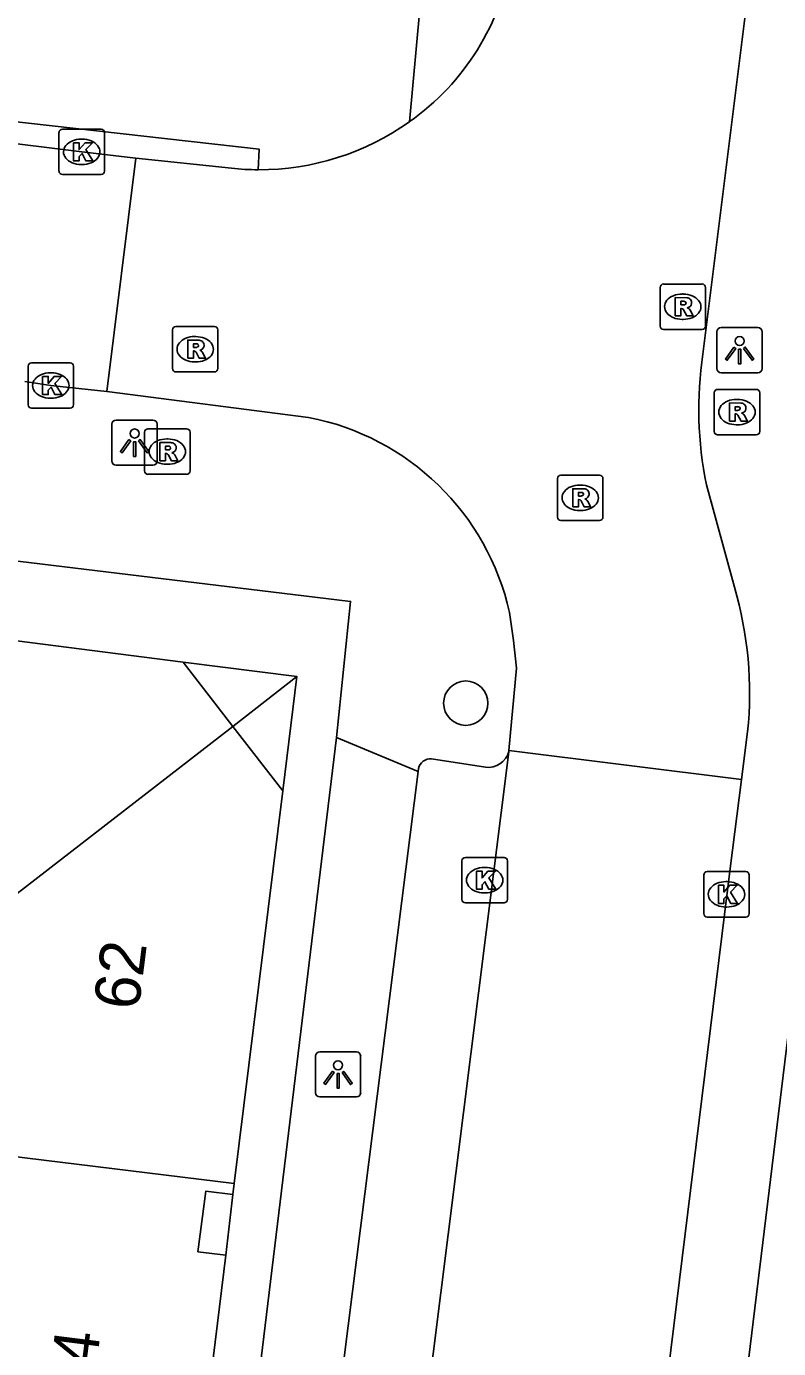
# Model space of a CAD drawing. Extents: x 161696 to 162377, y 380761 to 381673.
# Drawn here: x 162252.02 to 162268.6, y 381491.3 to 381520.43 of the extents above; entities that cross this region are included whole.
import ezdxf

# ---------------------------------------------------------------- set-up
doc = ezdxf.new("R2010")
doc.units = 0
for name, color, linetype in [('IMGEO_Boom', 7, 'Continuous'), ('IMGEO_Groenvoorziening', 7, 'Continuous'), ('IMGEO_Kolk', 7, 'Continuous'), ('IMGEO_Lichtpunt', 7, 'Continuous'), ('IMGEO_Pand', 7, 'Continuous'), ('IMGEO_Pand_nummerreeks', 7, 'Continuous'), ('IMGEO_Pand_overbouw', 7, 'Continuous'), ('IMGEO_Rijbaan_lokaal_open', 7, 'Continuous'), ('IMGEO_Rioolput', 7, 'Continuous'), ('IMGEO_Voetpad_open', 7, 'Continuous')]:
    doc.layers.add(name, color=color, linetype=linetype)

msp = doc.modelspace()

# ---------------------------------------------------------------- linework, layer by layer
at = {"layer": 'IMGEO_Boom'}
msp.add_circle((162261.705, 381505.52), 0.489, dxfattribs=at)
at = {"layer": 'IMGEO_Groenvoorziening'}
msp.add_lwpolyline([(162257.132, 381517.27), (162257.154, 381517.723), (162233.752, 381520.356), (162233.715, 381520.067)], dxfattribs=at)
at = {"layer": 'IMGEO_Kolk'}
for p, q in [((162252.742, 381517.238), (162252.742, 381518.09)), ((162252.817, 381518.164), (162253.669, 381518.164)), ((162253.743, 381518.09), (162253.743, 381517.238)), ((162253.23, 381517.944), (162253.255, 381517.944)), ((162253.669, 381517.164), (162252.817, 381517.164)), ((162253.253, 381517.384), (162253.228, 381517.384)), ((162252.061, 381512.09), (162252.061, 381512.942)), ((162252.136, 381513.016), (162252.988, 381513.016)), ((162252.549, 381512.796), (162252.574, 381512.796)), ((162253.062, 381512.942), (162253.062, 381512.09)), ((162252.572, 381512.236), (162252.547, 381512.236)), ((162252.988, 381512.016), (162252.136, 381512.016)), ((162261.621, 381501.195), (162261.621, 381502.047)), ((162261.696, 381502.121), (162262.548, 381502.121)), ((162262.622, 381502.047), (162262.622, 381501.195)), ((162262.109, 381501.901), (162262.134, 381501.901)), ((162266.95, 381500.883), (162266.95, 381501.735)), ((162267.025, 381501.809), (162267.877, 381501.809)), ((162267.951, 381501.735), (162267.951, 381500.883)), ((162267.438, 381501.589), (162267.463, 381501.589)), ((162262.548, 381501.121), (162261.696, 381501.121)), ((162262.132, 381501.341), (162262.107, 381501.341)), ((162267.877, 381500.809), (162267.025, 381500.809)), ((162267.461, 381501.029), (162267.436, 381501.029))]:
    msp.add_line(p, q, dxfattribs=at)
for points in [[(162252.742, 381517.238), (162252.742, 381518.09)], [(162252.817, 381518.164), (162253.669, 381518.164)], [(162253.743, 381518.09), (162253.743, 381517.238)], [(162253.063, 381517.864), (162253.186, 381517.864), (162253.186, 381517.713), (162253.316, 381517.864), (162253.48, 381517.864), (162253.334, 381517.713), (162253.487, 381517.464), (162253.335, 381517.464), (162253.25, 381517.628), (162253.186, 381517.561), (162253.186, 381517.464), (162253.063, 381517.464), (162253.063, 381517.864)], [(162253.669, 381517.164), (162252.817, 381517.164)], [(162252.061, 381512.09), (162252.061, 381512.942)], [(162252.136, 381513.016), (162252.988, 381513.016)], [(162253.062, 381512.942), (162253.062, 381512.09)], [(162252.382, 381512.716), (162252.505, 381512.716), (162252.505, 381512.565), (162252.635, 381512.716), (162252.799, 381512.716), (162252.653, 381512.565), (162252.806, 381512.316), (162252.654, 381512.316), (162252.569, 381512.48), (162252.505, 381512.413), (162252.505, 381512.316), (162252.382, 381512.316), (162252.382, 381512.716)], [(162252.988, 381512.016), (162252.136, 381512.016)], [(162261.621, 381501.195), (162261.621, 381502.047)], [(162261.696, 381502.121), (162262.548, 381502.121)], [(162262.622, 381502.047), (162262.622, 381501.195)], [(162261.942, 381501.821), (162262.065, 381501.821), (162262.065, 381501.67), (162262.195, 381501.821), (162262.359, 381501.821), (162262.213, 381501.67), (162262.366, 381501.421), (162262.214, 381501.421), (162262.129, 381501.585), (162262.065, 381501.518), (162262.065, 381501.421), (162261.942, 381501.421), (162261.942, 381501.821)], [(162266.95, 381500.883), (162266.95, 381501.735)], [(162267.025, 381501.809), (162267.877, 381501.809)], [(162267.951, 381501.735), (162267.951, 381500.883)], [(162267.271, 381501.509), (162267.394, 381501.509), (162267.394, 381501.358), (162267.524, 381501.509), (162267.688, 381501.509), (162267.542, 381501.358), (162267.695, 381501.109), (162267.543, 381501.109), (162267.458, 381501.273), (162267.394, 381501.206), (162267.394, 381501.109), (162267.271, 381501.109), (162267.271, 381501.509)], [(162262.548, 381501.121), (162261.696, 381501.121)], [(162267.877, 381500.809), (162267.025, 381500.809)]]:
    msp.add_lwpolyline(points, dxfattribs=at)
for centre, start, end in [((162252.819, 381518.088), 91.552, 178.448), ((162252.819, 381518.088), 91.552, 178.448), ((162253.667, 381518.088), 1.552, 88.448), ((162253.667, 381518.088), 1.552, 88.448), ((162252.819, 381517.24), 181.552, 268.448), ((162252.819, 381517.24), 181.552, 268.448), ((162253.667, 381517.24), 271.552, 358.448), ((162253.667, 381517.24), 271.552, 358.448), ((162252.138, 381512.94), 91.552, 178.448), ((162252.138, 381512.94), 91.552, 178.448), ((162252.986, 381512.94), 1.552, 88.448), ((162252.986, 381512.94), 1.552, 88.448), ((162252.138, 381512.092), 181.552, 268.448), ((162252.138, 381512.092), 181.552, 268.448), ((162252.986, 381512.092), 271.552, 358.448), ((162252.986, 381512.092), 271.552, 358.448), ((162261.698, 381502.045), 91.552, 178.448), ((162261.698, 381502.045), 91.552, 178.448), ((162262.546, 381502.045), 1.552, 88.448), ((162262.546, 381502.045), 1.552, 88.448), ((162267.027, 381501.733), 91.552, 178.448), ((162267.027, 381501.733), 91.552, 178.448), ((162267.875, 381501.733), 1.552, 88.448), ((162267.875, 381501.733), 1.552, 88.448), ((162261.698, 381501.197), 181.552, 268.448), ((162261.698, 381501.197), 181.552, 268.448), ((162262.546, 381501.197), 271.552, 358.448), ((162262.546, 381501.197), 271.552, 358.448), ((162267.027, 381500.885), 181.552, 268.448), ((162267.027, 381500.885), 181.552, 268.448), ((162267.875, 381500.885), 271.552, 358.448), ((162267.875, 381500.885), 271.552, 358.448)]:
    msp.add_arc(centre, 0.0765, start, end, dxfattribs=at)
for centre, major_axis, ratio, start_param, end_param in [((162253.229, 381517.664), (-0.387, 0.002), 0.722429, 4.712389, 7.853982), ((162253.254, 381517.664), (-0.39, 0.002), 0.717154, 1.570796, 4.712389), ((162252.548, 381512.516), (-0.387, 0.002), 0.722429, 4.712389, 7.853982), ((162252.573, 381512.516), (-0.39, 0.002), 0.717154, 1.570796, 4.712389), ((162262.108, 381501.621), (-0.387, 0.002), 0.722429, 4.712389, 7.853982), ((162262.133, 381501.621), (-0.39, 0.002), 0.717154, 1.570796, 4.712389), ((162267.437, 381501.309), (-0.387, 0.002), 0.722429, 4.712389, 7.853982), ((162267.462, 381501.309), (-0.39, 0.002), 0.717154, 1.570796, 4.712389)]:
    msp.add_ellipse(centre, major_axis=major_axis, ratio=ratio, start_param=start_param, end_param=end_param, dxfattribs=at)
at = {"layer": 'IMGEO_Lichtpunt'}
for p, q in [((162267.241, 381513.699), (162267.241, 381512.892)), ((162267.241, 381513.699), (162267.241, 381512.892)), ((162268.143, 381513.794), (162267.335, 381513.794)), ((162268.143, 381513.794), (162267.335, 381513.794)), ((162268.237, 381512.892), (162268.237, 381513.699)), ((162268.237, 381512.892), (162268.237, 381513.699)), ((162267.335, 381512.798), (162268.143, 381512.798)), ((162267.335, 381512.798), (162268.143, 381512.798)), ((162253.91, 381511.662), (162253.91, 381510.855)), ((162253.91, 381511.662), (162253.91, 381510.855)), ((162254.812, 381511.757), (162254.004, 381511.757)), ((162254.812, 381511.757), (162254.004, 381511.757)), ((162254.906, 381510.855), (162254.906, 381511.662)), ((162254.906, 381510.855), (162254.906, 381511.662)), ((162254.004, 381510.761), (162254.812, 381510.761)), ((162254.004, 381510.761), (162254.812, 381510.761)), ((162258.393, 381497.746), (162258.393, 381496.939)), ((162258.393, 381497.746), (162258.393, 381496.939)), ((162259.295, 381497.841), (162258.487, 381497.841)), ((162259.295, 381497.841), (162258.487, 381497.841)), ((162259.389, 381496.939), (162259.389, 381497.746)), ((162259.389, 381496.939), (162259.389, 381497.746)), ((162258.487, 381496.845), (162259.295, 381496.845)), ((162258.487, 381496.845), (162259.295, 381496.845))]:
    msp.add_line(p, q, dxfattribs=at)
for points in [[(162267.615, 381513.363), (162267.654, 381513.335), (162267.466, 381513.073), (162267.428, 381513.1), (162267.615, 381513.363)], [(162267.827, 381513.335), (162267.865, 381513.362), (162268.052, 381513.1), (162268.013, 381513.072), (162267.827, 381513.335)], [(162267.717, 381513.315), (162267.764, 381513.315), (162267.764, 381512.993), (162267.717, 381512.993), (162267.717, 381513.315)], [(162254.284, 381511.326), (162254.323, 381511.298), (162254.135, 381511.036), (162254.097, 381511.063), (162254.284, 381511.326)], [(162254.496, 381511.298), (162254.534, 381511.325), (162254.721, 381511.063), (162254.682, 381511.035), (162254.496, 381511.298)], [(162254.386, 381511.278), (162254.433, 381511.278), (162254.433, 381510.956), (162254.386, 381510.956), (162254.386, 381511.278)], [(162258.767, 381497.41), (162258.806, 381497.382), (162258.618, 381497.12), (162258.58, 381497.147), (162258.767, 381497.41)], [(162258.869, 381497.362), (162258.916, 381497.362), (162258.916, 381497.04), (162258.869, 381497.04), (162258.869, 381497.362)], [(162258.979, 381497.382), (162259.017, 381497.409), (162259.204, 381497.147), (162259.165, 381497.119), (162258.979, 381497.382)]]:
    msp.add_lwpolyline(points, dxfattribs=at)
for centre in [(162267.74, 381513.497), (162254.409, 381511.46), (162258.892, 381497.544)]:
    msp.add_circle(centre, 0.0994, dxfattribs=at)
for centre, start, end in [((162267.335, 381513.699), 90, 180), ((162267.335, 381513.699), 90, 180), ((162268.143, 381513.699), 0, 90), ((162268.143, 381513.699), 0, 90), ((162267.335, 381512.892), 180, 270), ((162267.335, 381512.892), 180, 270), ((162268.143, 381512.892), 270, 0), ((162268.143, 381512.892), 270, 360), ((162254.004, 381511.662), 90, 180), ((162254.004, 381511.662), 90, 180), ((162254.812, 381511.662), 0, 90), ((162254.812, 381511.662), 0, 90), ((162254.004, 381510.855), 180, 270), ((162254.004, 381510.855), 180, 270), ((162254.812, 381510.855), 270, 0), ((162254.812, 381510.855), 270, 360), ((162258.487, 381497.746), 90, 180), ((162258.487, 381497.746), 90, 180), ((162259.295, 381497.746), 0, 90), ((162259.295, 381497.746), 0, 90), ((162258.487, 381496.939), 180, 270), ((162258.487, 381496.939), 180, 270), ((162259.295, 381496.939), 270, 0), ((162259.295, 381496.939), 270, 360)]:
    msp.add_arc(centre, 0.0946, start, end, dxfattribs=at)
at = {"layer": 'IMGEO_Pand'}
for points in [[(162256.574, 381505.006), (162255.479, 381506.421), (162246.709, 381507.544), (162246.644, 381506.946)], [(162249.635, 381499.636), (162256.574, 381505.006)], [(162256.602, 381494.939), (162257.672, 381503.588), (162256.574, 381505.006)], [(162256.602, 381494.939), (162250.486, 381495.686)], [(162255.583, 381486.53), (162256.416, 381493.362), (162255.805, 381493.437), (162255.979, 381494.772), (162256.572, 381494.696), (162256.602, 381494.939)]]:
    msp.add_lwpolyline(points, dxfattribs=at)
at = {"layer": 'IMGEO_Pand_overbouw'}
for points in [[(162256.574, 381505.006), (162257.986, 381506.104), (162255.479, 381506.421)], [(162256.574, 381505.006), (162257.672, 381503.588), (162257.986, 381506.104)], [(162256.416, 381493.362), (162256.572, 381494.696), (162255.979, 381494.772), (162255.805, 381493.437)]]:
    msp.add_lwpolyline(points, close=True, dxfattribs=at)
at = {"layer": 'IMGEO_Rijbaan_lokaal_open'}
for points in [[(162266.929, 381513.21), (162268.365, 381524.666)], [(162233.715, 381520.067), (162241.362, 381519.133), (162253.243, 381517.664), (162254.435, 381517.527)], [(162254.435, 381517.527), (162253.796, 381512.383)], [(162256.541, 381517.304), (162254.435, 381517.527)], [(162251.988, 381512.605), (162252.562, 381512.516), (162253.796, 381512.383)], [(162253.796, 381512.383), (162258.242, 381511.814)], [(162267.624, 381508.075), (162267.01, 381510.331)], [(162262.67, 381507.516), (162262.757, 381506.903), (162262.822, 381506.291), (162262.656, 381504.479)], [(162267.781, 381503.837), (162267.917, 381504.887)], [(162262.653, 381504.451), (162260.317, 381485.87)], [(162262.653, 381504.451), (162262.656, 381504.479)], [(162262.656, 381504.479), (162267.781, 381503.837)], [(162267.781, 381503.837), (162267.532, 381501.879), (162261.813, 381455.443)]]:
    msp.add_lwpolyline(points, dxfattribs=at)
for centre, radius, start, end in [((162257.315, 381522.801), 5.47, 305.1205, 351.1555), ((162257.159, 381522.96), 5.69, 269.7313, 305.4894), ((162257.15, 381522.739), 5.469, 263.605, 269.8099), ((162275.109, 381511.999), 8.269, 171.582, 191.6412), ((162257.183, 381506.293), 5.621, 12.5624, 79.1446), ((162259.638, 381505.734), 8.322, 354.1611, 16.3412)]:
    msp.add_arc(centre, radius, start, end, dxfattribs=at)
at = {"layer": 'IMGEO_Rioolput'}
for p, q in [((162265.986, 381513.827), (162265.986, 381514.679)), ((162266.061, 381514.753), (162266.913, 381514.753)), ((162266.474, 381514.533), (162266.499, 381514.533)), ((162266.987, 381514.679), (162266.987, 381513.827)), ((162266.497, 381513.973), (162266.472, 381513.973)), ((162255.243, 381512.89), (162255.243, 381513.742)), ((162255.318, 381513.816), (162256.17, 381513.816)), ((162256.244, 381513.742), (162256.244, 381512.89)), ((162266.913, 381513.753), (162266.061, 381513.753)), ((162255.731, 381513.596), (162255.756, 381513.596)), ((162255.754, 381513.036), (162255.729, 381513.036)), ((162256.17, 381512.816), (162255.318, 381512.816)), ((162267.181, 381511.506), (162267.181, 381512.358)), ((162267.256, 381512.432), (162268.108, 381512.432)), ((162267.669, 381512.212), (162267.694, 381512.212)), ((162268.182, 381512.358), (162268.182, 381511.506)), ((162267.692, 381511.652), (162267.667, 381511.652)), ((162254.628, 381510.635), (162254.628, 381511.487)), ((162254.703, 381511.561), (162255.555, 381511.561)), ((162255.116, 381511.341), (162255.141, 381511.341)), ((162255.629, 381511.487), (162255.629, 381510.635)), ((162268.108, 381511.432), (162267.256, 381511.432)), ((162255.139, 381510.781), (162255.114, 381510.781)), ((162255.555, 381510.561), (162254.703, 381510.561)), ((162263.727, 381509.618), (162263.727, 381510.47)), ((162263.802, 381510.544), (162264.654, 381510.544)), ((162264.728, 381510.47), (162264.728, 381509.618)), ((162264.215, 381510.324), (162264.24, 381510.324)), ((162264.654, 381509.544), (162263.802, 381509.544)), ((162264.238, 381509.764), (162264.213, 381509.764))]:
    msp.add_line(p, q, dxfattribs=at)
for points in [[(162265.986, 381513.827), (162265.986, 381514.679)], [(162266.061, 381514.753), (162266.913, 381514.753)], [(162266.987, 381514.679), (162266.987, 381513.827)], [(162266.575, 381514.451), (162266.323, 381514.453), (162266.323, 381514.053)], [(162266.323, 381514.053), (162266.447, 381514.053), (162266.447, 381514.215), (162266.458, 381514.215)], [(162266.501, 381514.372), (162266.447, 381514.372), (162266.447, 381514.291)], [(162266.447, 381514.291), (162266.499, 381514.291)], [(162266.505, 381514.186), (162266.576, 381514.053), (162266.716, 381514.053), (162266.651, 381514.179)], [(162255.243, 381512.89), (162255.243, 381513.742)], [(162255.318, 381513.816), (162256.17, 381513.816)], [(162256.244, 381513.742), (162256.244, 381512.89)], [(162266.913, 381513.753), (162266.061, 381513.753)], [(162255.832, 381513.514), (162255.58, 381513.516), (162255.58, 381513.116)], [(162255.758, 381513.435), (162255.704, 381513.435), (162255.704, 381513.354)], [(162255.704, 381513.354), (162255.756, 381513.354)], [(162255.58, 381513.116), (162255.704, 381513.116), (162255.704, 381513.278), (162255.715, 381513.278)], [(162255.762, 381513.249), (162255.833, 381513.116), (162255.973, 381513.116), (162255.908, 381513.242)], [(162256.17, 381512.816), (162255.318, 381512.816)], [(162267.181, 381511.506), (162267.181, 381512.358)], [(162267.256, 381512.432), (162268.108, 381512.432)], [(162268.182, 381512.358), (162268.182, 381511.506)], [(162267.77, 381512.13), (162267.518, 381512.132), (162267.518, 381511.732)], [(162267.518, 381511.732), (162267.642, 381511.732), (162267.642, 381511.894), (162267.653, 381511.894)], [(162267.696, 381512.051), (162267.642, 381512.051), (162267.642, 381511.97)], [(162267.642, 381511.97), (162267.694, 381511.97)], [(162267.7, 381511.865), (162267.771, 381511.732), (162267.911, 381511.732), (162267.846, 381511.858)], [(162254.628, 381510.635), (162254.628, 381511.487)], [(162254.703, 381511.561), (162255.555, 381511.561)], [(162255.629, 381511.487), (162255.629, 381510.635)], [(162268.108, 381511.432), (162267.256, 381511.432)], [(162255.217, 381511.259), (162254.965, 381511.261), (162254.965, 381510.861)], [(162254.965, 381510.861), (162255.089, 381510.861), (162255.089, 381511.023), (162255.1, 381511.023)], [(162255.143, 381511.18), (162255.089, 381511.18), (162255.089, 381511.099)], [(162255.089, 381511.099), (162255.141, 381511.099)], [(162255.147, 381510.994), (162255.218, 381510.861), (162255.358, 381510.861), (162255.293, 381510.987)], [(162255.555, 381510.561), (162254.703, 381510.561)], [(162263.727, 381509.618), (162263.727, 381510.47)], [(162263.802, 381510.544), (162264.654, 381510.544)], [(162264.728, 381510.47), (162264.728, 381509.618)], [(162264.316, 381510.242), (162264.064, 381510.244), (162264.064, 381509.844)], [(162264.242, 381510.163), (162264.188, 381510.163), (162264.188, 381510.082)], [(162264.064, 381509.844), (162264.188, 381509.844), (162264.188, 381510.006), (162264.199, 381510.006)], [(162264.188, 381510.082), (162264.24, 381510.082)], [(162264.246, 381509.977), (162264.317, 381509.844), (162264.457, 381509.844), (162264.392, 381509.97)], [(162264.654, 381509.544), (162263.802, 381509.544)]]:
    msp.add_lwpolyline(points, dxfattribs=at)
for centre, radius, start, end in [((162266.063, 381514.677), 0.0765, 91.552, 178.448), ((162266.063, 381514.677), 0.0765, 91.552, 178.448), ((162266.911, 381514.677), 0.0765, 1.552, 88.448), ((162266.911, 381514.677), 0.0765, 1.552, 88.448), ((162266.457, 381514.162), 0.0533, 26.0293, 88.6989), ((162266.483, 381514.48), 0.19, 274.7715, 282.9687), ((162266.507, 381514.276), 0.0964, 77.0061, 93.1865), ((162266.521, 381514.333), 0.0378, 276.6634, 79.6772), ((162266.574, 381514.341), 0.109, 350.3612, 89.416), ((162266.572, 381514.341), 0.112, 277.5842, 350.9817), ((162266.556, 381514.126), 0.108, 29.5134, 73.7905), ((162255.32, 381513.74), 0.0765, 91.552, 178.448), ((162255.32, 381513.74), 0.0765, 91.552, 178.448), ((162256.168, 381513.74), 0.0765, 1.552, 88.448), ((162256.168, 381513.74), 0.0765, 1.552, 88.448), ((162266.063, 381513.829), 0.0765, 181.552, 268.448), ((162266.063, 381513.829), 0.0765, 181.552, 268.448), ((162266.911, 381513.829), 0.0765, 271.552, 358.448), ((162266.911, 381513.829), 0.0765, 271.552, 358.448), ((162255.74, 381513.543), 0.19, 274.7715, 282.9687), ((162255.764, 381513.339), 0.0964, 77.0061, 93.1865), ((162255.778, 381513.396), 0.0378, 276.6634, 79.6772), ((162255.831, 381513.404), 0.109, 350.3612, 89.416), ((162255.829, 381513.404), 0.112, 277.5842, 350.9817), ((162255.714, 381513.225), 0.0533, 26.0293, 88.6989), ((162255.813, 381513.189), 0.108, 29.5134, 73.7905), ((162255.32, 381512.892), 0.0765, 181.552, 268.448), ((162255.32, 381512.892), 0.0765, 181.552, 268.448), ((162256.168, 381512.892), 0.0765, 271.552, 358.448), ((162256.168, 381512.892), 0.0765, 271.552, 358.448), ((162267.258, 381512.356), 0.0765, 91.552, 178.448), ((162267.258, 381512.356), 0.0765, 91.552, 178.448), ((162268.106, 381512.356), 0.0765, 1.552, 88.448), ((162268.106, 381512.356), 0.0765, 1.552, 88.448), ((162267.652, 381511.841), 0.0533, 26.0293, 88.6989), ((162267.678, 381512.159), 0.19, 274.7715, 282.9687), ((162267.702, 381511.955), 0.0964, 77.0061, 93.1865), ((162267.716, 381512.012), 0.0378, 276.6634, 79.6772), ((162267.769, 381512.02), 0.109, 350.3612, 89.416), ((162267.767, 381512.02), 0.112, 277.5842, 350.9817), ((162267.751, 381511.805), 0.108, 29.5134, 73.7905), ((162254.705, 381511.485), 0.0765, 91.552, 178.448), ((162254.705, 381511.485), 0.0765, 91.552, 178.448), ((162255.553, 381511.485), 0.0765, 1.552, 88.448), ((162255.553, 381511.485), 0.0765, 1.552, 88.448), ((162267.258, 381511.508), 0.0765, 181.552, 268.448), ((162267.258, 381511.508), 0.0765, 181.552, 268.448), ((162268.106, 381511.508), 0.0765, 271.552, 358.448), ((162268.106, 381511.508), 0.0765, 271.552, 358.448), ((162255.099, 381510.97), 0.0533, 26.0293, 88.6989), ((162255.125, 381511.288), 0.19, 274.7715, 282.9687), ((162255.149, 381511.084), 0.0964, 77.0061, 93.1865), ((162255.163, 381511.141), 0.0378, 276.6634, 79.6772), ((162255.216, 381511.149), 0.109, 350.3612, 89.416), ((162255.214, 381511.149), 0.112, 277.5842, 350.9817), ((162255.198, 381510.934), 0.108, 29.5134, 73.7905), ((162254.705, 381510.637), 0.0765, 181.552, 268.448), ((162254.705, 381510.637), 0.0765, 181.552, 268.448), ((162255.553, 381510.637), 0.0765, 271.552, 358.448), ((162255.553, 381510.637), 0.0765, 271.552, 358.448), ((162263.804, 381510.468), 0.0765, 91.552, 178.448), ((162263.804, 381510.468), 0.0765, 91.552, 178.448), ((162264.652, 381510.468), 0.0765, 1.552, 88.448), ((162264.652, 381510.468), 0.0765, 1.552, 88.448), ((162264.248, 381510.067), 0.0964, 77.0061, 93.1865), ((162264.262, 381510.124), 0.0378, 276.6634, 79.6772), ((162264.315, 381510.132), 0.109, 350.3612, 89.416), ((162264.198, 381509.953), 0.0533, 26.0293, 88.6989), ((162264.224, 381510.271), 0.19, 274.7715, 282.9687), ((162264.313, 381510.132), 0.112, 277.5842, 350.9817), ((162264.297, 381509.917), 0.108, 29.5134, 73.7905), ((162263.804, 381509.62), 0.0765, 181.552, 268.448), ((162263.804, 381509.62), 0.0765, 181.552, 268.448), ((162264.652, 381509.62), 0.0765, 271.552, 358.448), ((162264.652, 381509.62), 0.0765, 271.552, 358.448)]:
    msp.add_arc(centre, radius, start, end, dxfattribs=at)
for centre, major_axis, ratio, start_param, end_param in [((162266.473, 381514.253), (-0.387, 0.002), 0.722429, 4.712389, 7.853982), ((162266.498, 381514.253), (-0.39, 0.002), 0.717154, 1.570796, 4.712389), ((162255.73, 381513.316), (-0.387, 0.002), 0.722429, 4.712389, 7.853982), ((162255.755, 381513.316), (-0.39, 0.002), 0.717154, 1.570796, 4.712389), ((162267.668, 381511.932), (-0.387, 0.002), 0.722429, 4.712389, 7.853982), ((162267.693, 381511.932), (-0.39, 0.002), 0.717154, 1.570796, 4.712389), ((162255.115, 381511.061), (-0.387, 0.002), 0.722429, 4.712389, 7.853982), ((162255.14, 381511.061), (-0.39, 0.002), 0.717154, 1.570796, 4.712389), ((162264.214, 381510.044), (-0.387, 0.002), 0.722429, 4.712389, 7.853982), ((162264.239, 381510.044), (-0.39, 0.002), 0.717154, 1.570796, 4.712389)]:
    msp.add_ellipse(centre, major_axis=major_axis, ratio=ratio, start_param=start_param, end_param=end_param, dxfattribs=at)
at = {"layer": 'IMGEO_Voetpad_open'}
for points in [[(162268.055, 381480.918), (162266.726, 381481.101), (162271.335, 381518.964), (162275.96, 381554.905)], [(162260.462, 381518.327), (162260.995, 381524.099)], [(162147.501, 381521.45), (162147.825, 381521.413), (162158.982, 381519.974), (162159.019, 381519.9), (162259.168, 381507.762), (162258.857, 381504.761)], [(162258.857, 381504.761), (162256.283, 381483.581), (162255.72, 381479.239), (162252.73, 381455.108)], [(162258.857, 381504.761), (162260.656, 381504.015)], [(162258.481, 381486.8), (162260.656, 381504.015)], [(162260.656, 381504.015), (162260.663, 381504.083)], [(162260.948, 381504.295), (162262.138, 381504.107)]]:
    msp.add_lwpolyline(points, dxfattribs=at)
for centre, radius, start, end in [((162260.932, 381504.019), 0.276, 86.6102, 166.678), ((162262.197, 381504.576), 0.472, 262.7811, 344.7017)]:
    msp.add_arc(centre, radius, start, end, dxfattribs=at)

# ---------------------------------------------------------------- texts
at = {"layer": 'IMGEO_Pand_nummerreeks'}
for s, rotation, p in [('62', 82.754, (162254.493, 381498.735)), ('64', 82.8044, (162253.471, 381490.155))]:
    msp.add_text(s, height=1, rotation=rotation, dxfattribs=at).set_placement(p)

doc.saveas('drawing.dxf')
